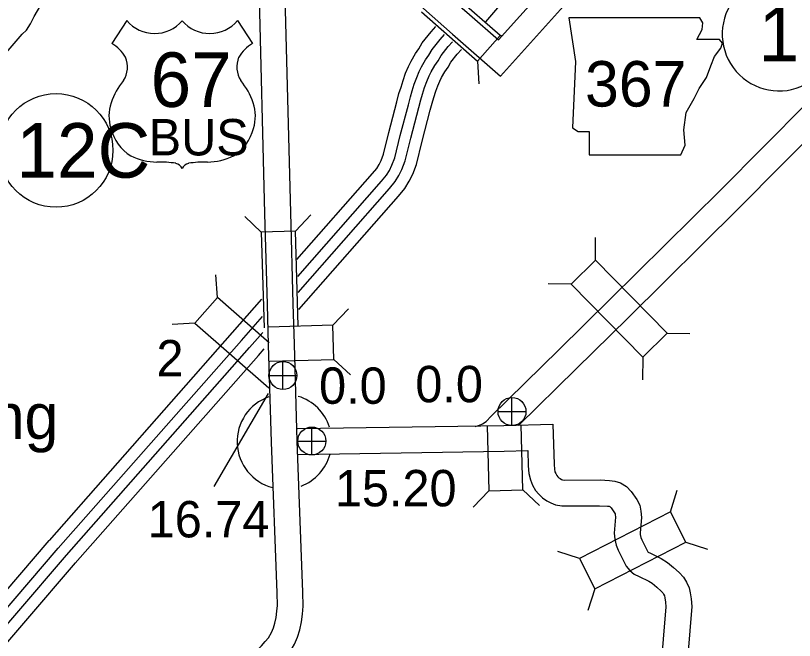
# Model space of a CAD drawing. Extents: x -939622 to -934222, y 1383701 to 1385301.
# Drawn here: x -936341.86 to -936314.72, y 1384508.01 to 1384529.77 of the extents above; entities that cross this region are included whole.
import ezdxf

# ---------------------------------------------------------------- set-up
doc = ezdxf.new("R2010")
doc.units = 0
for name, color, linetype in [('10', 7, 'Continuous'), ('15', 7, 'Continuous'), ('20', 7, 'Continuous'), ('21', 7, 'Continuous'), ('22', 7, 'Continuous'), ('24', 7, 'Continuous'), ('25', 7, 'Continuous'), ('26', 7, 'Continuous'), ('27', 7, 'Continuous')]:
    doc.layers.add(name, color=color, linetype=linetype)

msp = doc.modelspace()

# ---------------------------------------------------------------- linework, layer by layer
at = {"layer": '10'}
for points in [[(-936327.261, 1384531.367), (-936327.163, 1384531.037), (-936327.081, 1384530.743), (-936327.072, 1384530.722), (-936327.065, 1384530.711), (-936327.031, 1384530.676), (-936326.038, 1384529.807), (-936325.036, 1384528.926), (-936322.912, 1384531.297), (-936317.45, 1384537.347), (-936314.339, 1384540.779), (-936312.11, 1384543.231), (-936311.955, 1384543.388), (-936311.874, 1384543.497), (-936311.741, 1384543.699), (-936310.85, 1384545.233)], [(-936327.938, 1384530.458), (-936327.871, 1384530.302), (-936327.777, 1384530.153), (-936327.651, 1384530.023), (-936326.632, 1384529.13), (-936324.96, 1384527.662), (-936322.243, 1384530.695), (-936316.783, 1384536.743), (-936313.672, 1384540.174), (-936311.456, 1384542.612), (-936311.271, 1384542.8), (-936311.137, 1384542.979), (-936310.975, 1384543.224), (-936310.353, 1384544.297)], [(-936333.041, 1384518.307), (-936333.081, 1384519.708), (-936333.17, 1384522.886), (-936333.375, 1384530.831), (-936333.469, 1384535.348), (-936333.489, 1384535.604), (-936333.526, 1384535.898), (-936333.598, 1384536.194), (-936333.722, 1384536.558), (-936333.907, 1384536.985), (-936334.059, 1384537.289), (-936334.327, 1384537.695), (-936334.509, 1384537.965), (-936334.673, 1384538.234), (-936334.807, 1384538.475), (-936335.01, 1384538.804), (-936335.134, 1384539.061), (-936335.223, 1384539.279), (-936335.311, 1384539.525), (-936335.41, 1384539.87), (-936335.489, 1384540.203), (-936335.515, 1384540.416), (-936335.531, 1384540.633), (-936335.541, 1384541.028)], [(-936332.142, 1384518.332), (-936332.182, 1384519.733), (-936332.271, 1384522.91), (-936332.475, 1384530.852), (-936332.57, 1384535.392), (-936332.594, 1384535.695), (-936332.639, 1384536.061), (-936332.733, 1384536.446), (-936332.881, 1384536.882), (-936333.091, 1384537.366), (-936333.279, 1384537.741), (-936333.578, 1384538.194), (-936333.751, 1384538.45), (-936333.894, 1384538.686), (-936334.03, 1384538.931), (-936334.22, 1384539.237), (-936334.311, 1384539.426), (-936334.382, 1384539.601), (-936334.454, 1384539.802), (-936334.539, 1384540.097), (-936334.602, 1384540.363), (-936334.619, 1384540.504), (-936334.631, 1384540.677), (-936334.639, 1384540.975)], [(-936322.929, 1384518.137), (-936321.148, 1384519.884), (-936317.301, 1384523.693), (-936312.798, 1384528.225), (-936308.458, 1384532.586)], [(-936322.321, 1384517.473), (-936320.517, 1384519.243), (-936316.665, 1384523.056), (-936312.16, 1384527.591), (-936307.82, 1384531.951)], [(-936342.33, 1384528.311), (-936341.631, 1384529.121), (-936341.48, 1384529.269), (-936341.344, 1384529.488), (-936341.215, 1384529.741), (-936340.515, 1384530.941)], [(-936340.222, 1384500.933), (-936333.501, 1384507.628), (-936333.294, 1384507.819), (-936333.159, 1384507.972), (-936333.051, 1384508.106), (-936332.946, 1384508.293), (-936332.876, 1384508.446), (-936332.822, 1384508.614), (-936332.782, 1384508.807), (-936332.752, 1384509.026), (-936332.734, 1384509.231), (-936332.745, 1384509.666), (-936332.941, 1384514.919), (-936333.041, 1384518.306)], [(-936339.587, 1384500.295), (-936332.877, 1384506.978), (-936332.65, 1384507.189), (-936332.469, 1384507.393), (-936332.303, 1384507.601), (-936332.143, 1384507.885), (-936332.036, 1384508.12), (-936331.951, 1384508.383), (-936331.894, 1384508.655), (-936331.858, 1384508.926), (-936331.833, 1384509.203), (-936331.845, 1384509.694), (-936332.042, 1384514.949), (-936332.142, 1384518.333)], [(-936325.84, 1384515.467), (-936325.697, 1384515.511), (-936325.591, 1384515.553), (-936325.461, 1384515.642), (-936325.284, 1384515.825), (-936322.929, 1384518.137)], [(-936324.336, 1384515.494), (-936322.321, 1384517.473)], [(-936332.036, 1384515.391), (-936324.851, 1384515.501), (-936323.14, 1384515.546), (-936323.097, 1384514.135), (-936323.086, 1384513.971), (-936323.064, 1384513.882), (-936323.038, 1384513.82), (-936323.001, 1384513.758), (-936322.964, 1384513.712), (-936322.929, 1384513.679), (-936322.883, 1384513.648), (-936322.836, 1384513.622), (-936322.801, 1384513.609), (-936322.745, 1384513.598), (-936321.492, 1384513.605), (-936321.159, 1384513.586), (-936320.976, 1384513.564), (-936320.776, 1384513.497), (-936320.576, 1384513.376), (-936320.404, 1384513.202), (-936320.214, 1384512.925), (-936320.106, 1384512.721), (-936320.069, 1384512.51), (-936320.052, 1384512.295), (-936320.101, 1384511.759), (-936320.094, 1384511.702), (-936320.068, 1384511.6), (-936320.036, 1384511.512), (-936319.957, 1384511.358), (-936319.825, 1384511.096), (-936319.821, 1384511.091), (-936319.74, 1384511.052), (-936319.362, 1384510.866), (-936319.138, 1384510.728), (-936318.931, 1384510.547), (-936318.737, 1384510.382), (-936318.587, 1384510.218), (-936318.476, 1384510.045), (-936318.394, 1384509.846), (-936318.351, 1384509.675), (-936318.317, 1384509.458), (-936318.292, 1384509.192), (-936318.73, 1384503.969)], [(-936332.009, 1384514.492), (-936324.833, 1384514.601), (-936324.012, 1384514.623), (-936323.996, 1384514.092), (-936323.979, 1384513.83), (-936323.921, 1384513.601), (-936323.844, 1384513.414), (-936323.738, 1384513.238), (-936323.626, 1384513.101), (-936323.495, 1384512.976), (-936323.352, 1384512.879), (-936323.21, 1384512.801), (-936323.045, 1384512.74), (-936322.83, 1384512.698), (-936321.514, 1384512.705), (-936321.239, 1384512.689), (-936321.176, 1384512.682), (-936321.157, 1384512.676), (-936321.138, 1384512.664), (-936321.101, 1384512.626), (-936320.986, 1384512.458), (-936320.968, 1384512.426), (-936320.963, 1384512.396), (-936320.955, 1384512.299), (-936321.006, 1384511.75), (-936320.981, 1384511.537), (-936320.929, 1384511.334), (-936320.864, 1384511.153), (-936320.76, 1384510.95), (-936320.583, 1384510.601), (-936320.453, 1384510.443), (-936320.302, 1384510.322), (-936320.13, 1384510.242), (-936319.797, 1384510.078), (-936319.674, 1384510.002), (-936319.519, 1384509.866), (-936319.364, 1384509.733), (-936319.303, 1384509.667), (-936319.277, 1384509.627), (-936319.251, 1384509.564), (-936319.234, 1384509.496), (-936319.211, 1384509.347), (-936319.196, 1384509.187), (-936319.645, 1384503.828)]]:
    msp.add_lwpolyline(points, dxfattribs=at)
at = {"layer": '15'}
for points in [[(-936325.47, 1384529.559), (-936319.951, 1384536.016), (-936319.304, 1384536.769)], [(-936332.064, 1384521.273), (-936329.426, 1384524.269), (-936329.273, 1384524.453), (-936329.194, 1384524.583), (-936329.123, 1384524.724), (-936329.044, 1384524.942), (-936328.854, 1384525.7), (-936328.571, 1384526.769), (-936328.501, 1384527.055), (-936328.429, 1384527.277), (-936328.357, 1384527.516), (-936328.268, 1384527.764), (-936328.167, 1384528.004), (-936328.074, 1384528.184), (-936327.922, 1384528.454), (-936327.807, 1384528.618), (-936327.691, 1384528.828), (-936327.382, 1384529.21), (-936327.22, 1384529.388)], [(-936332.03, 1384520.687), (-936329.113, 1384524.001), (-936328.937, 1384524.212), (-936328.833, 1384524.383), (-936328.744, 1384524.561), (-936328.649, 1384524.821), (-936328.454, 1384525.597), (-936328.171, 1384526.668), (-936328.104, 1384526.942), (-936328.036, 1384527.153), (-936327.965, 1384527.386), (-936327.883, 1384527.614), (-936327.793, 1384527.829), (-936327.711, 1384527.988), (-936327.572, 1384528.234), (-936327.457, 1384528.399), (-936327.347, 1384528.596), (-936327.068, 1384528.941), (-936326.915, 1384529.111)], [(-936332.018, 1384520.134), (-936328.828, 1384523.757), (-936328.631, 1384523.993), (-936328.504, 1384524.201), (-936328.398, 1384524.413), (-936328.29, 1384524.711), (-936328.091, 1384525.503), (-936327.808, 1384526.576), (-936327.743, 1384526.84), (-936327.678, 1384527.041), (-936327.609, 1384527.269), (-936327.534, 1384527.478), (-936327.453, 1384527.67), (-936327.381, 1384527.81), (-936327.255, 1384528.034), (-936327.138, 1384528.199), (-936327.035, 1384528.386), (-936326.783, 1384528.697), (-936326.637, 1384528.859)], [(-936331.991, 1384519.54), (-936328.515, 1384523.488), (-936328.295, 1384523.752), (-936328.143, 1384524.001), (-936328.019, 1384524.25), (-936327.895, 1384524.59), (-936327.692, 1384525.4), (-936327.408, 1384526.474), (-936327.346, 1384526.727), (-936327.284, 1384526.918), (-936327.217, 1384527.139), (-936327.149, 1384527.328), (-936327.079, 1384527.495), (-936327.018, 1384527.613), (-936326.906, 1384527.813), (-936326.788, 1384527.98), (-936326.692, 1384528.155), (-936326.47, 1384528.429), (-936326.325, 1384528.588)], [(-936340.681, 1384511.497), (-936334.297, 1384518.731), (-936333.278, 1384519.893)], [(-936340.371, 1384511.224), (-936333.987, 1384518.458), (-936333.251, 1384519.298)], [(-936340.09, 1384510.976), (-936333.706, 1384518.211), (-936333.245, 1384518.736)], [(-936339.781, 1384510.703), (-936333.396, 1384517.938), (-936333.199, 1384518.163)], [(-936348.342, 1384502.59), (-936345.88, 1384505.435), (-936340.686, 1384511.49)], [(-936348.05, 1384502.297), (-936345.568, 1384505.165), (-936340.373, 1384511.222)], [(-936347.784, 1384502.031), (-936345.284, 1384504.92), (-936340.088, 1384510.977)], [(-936347.442, 1384501.796), (-936344.971, 1384504.651), (-936339.775, 1384510.709)]]:
    msp.add_lwpolyline(points, dxfattribs=at)
at = {"layer": '20'}
for p, q in [((-936324.979, 1384529.078), (-936326.931, 1384530.792)), ((-936327.714, 1384529.899), (-936325.763, 1384528.186)), ((-936325.763, 1384528.186), (-936324.979, 1384529.078)), ((-936324.979, 1384529.078), (-936324.931, 1384529.082)), ((-936325.763, 1384528.186), (-936325.712, 1384527.395)), ((-936332.111, 1384522.262), (-936331.567, 1384522.838)), ((-936333.298, 1384522.228), (-936333.874, 1384522.772)), ((-936332.111, 1384522.262), (-936333.298, 1384522.228)), ((-936332.017, 1384518.97), (-936332.111, 1384522.262)), ((-936333.298, 1384522.228), (-936333.203, 1384518.902)), ((-936321.657, 1384521.252), (-936321.649, 1384522.044)), ((-936334.829, 1384519.958), (-936334.881, 1384520.749)), ((-936322.505, 1384520.419), (-936323.297, 1384520.427)), ((-936334.829, 1384519.958), (-936335.613, 1384519.065)), ((-936333.028, 1384518.379), (-936334.829, 1384519.958)), ((-936330.801, 1384518.988), (-936330.258, 1384519.564)), ((-936335.613, 1384519.065), (-936336.403, 1384519.013)), ((-936335.613, 1384519.065), (-936333.034, 1384516.804)), ((-936330.801, 1384518.988), (-936333.045, 1384518.921)), ((-936330.766, 1384517.8), (-936330.801, 1384518.988)), ((-936319.16, 1384518.708), (-936318.368, 1384518.701)), ((-936333.004, 1384517.734), (-936330.766, 1384517.8)), ((-936330.766, 1384517.8), (-936330.189, 1384517.257)), ((-936320.008, 1384517.876), (-936320.016, 1384517.084)), ((-936325.427, 1384515.488), (-936325.367, 1384513.227)), ((-936324.18, 1384513.259), (-936324.239, 1384515.515)), ((-936325.367, 1384513.227), (-936325.912, 1384512.653)), ((-936325.367, 1384513.227), (-936324.18, 1384513.259)), ((-936324.18, 1384513.259), (-936323.605, 1384512.713)), ((-936319.044, 1384512.496), (-936318.801, 1384513.25)), ((-936318.502, 1384511.438), (-936317.748, 1384511.195)), ((-936322.215, 1384510.87), (-936322.969, 1384511.113)), ((-936321.674, 1384509.813), (-936321.917, 1384509.059))]:
    msp.add_line(p, q, dxfattribs=at)
for points in [[(-936322.505, 1384520.419), (-936320.008, 1384517.876), (-936319.16, 1384518.708), (-936321.657, 1384521.252)], [(-936319.044, 1384512.496), (-936322.215, 1384510.87), (-936321.674, 1384509.813), (-936318.502, 1384511.438)]]:
    msp.add_lwpolyline(points, close=True, dxfattribs=at)
at = {"layer": '21'}
msp.add_lwpolyline([(-936322.582, 1384529.699), (-936322.354, 1384528.176), (-936322.456, 1384525.867), (-936322.253, 1384525.74), (-936321.872, 1384525.74), (-936321.872, 1384524.928), (-936318.674, 1384524.928), (-936318.522, 1384525.258), (-936318.573, 1384525.791), (-936318.497, 1384526.4), (-936318.218, 1384526.882), (-936318.04, 1384527.238), (-936317.786, 1384527.618), (-936317.634, 1384528.024), (-936317.507, 1384528.354), (-936317.279, 1384528.633), (-936317.228, 1384528.811), (-936317.329, 1384528.938), (-936318.116, 1384528.938), (-936317.938, 1384529.293), (-936317.913, 1384529.521), (-936318.018, 1384529.697)], close=True, dxfattribs=at)
at = {"layer": '22'}
for p, q in [((-936337.985, 1384529.599), (-936338.504, 1384528.796)), ((-936334.125, 1384529.599), (-936333.605, 1384528.796))]:
    msp.add_line(p, q, dxfattribs=at)
for centre, radius, start, end in [((-936337.018, 1384530.413), 1.264, 220.075, 319.6701), ((-936335.092, 1384530.413), 1.264, 220.3299, 319.925), ((-936339.183, 1384527.631), 1.349, 30.7809, 59.9883), ((-936332.927, 1384527.631), 1.349, 120.0117, 149.2191), ((-936338.886, 1384527.986), 0.925, 328.8105, 21.2108), ((-936333.224, 1384527.986), 0.925, 158.7892, 211.1895), ((-936336.468, 1384526.091), 2.157, 138.9565, 162.6913), ((-936335.642, 1384526.091), 2.157, 17.3087, 41.0435), ((-936337.18, 1384526.268), 1.426, 160.9576, 197.3819), ((-936334.93, 1384526.268), 1.426, 342.6181, 19.0424), ((-936336.948, 1384526.272), 1.65, 195.1074, 237.1312), ((-936335.162, 1384526.272), 1.65, 302.8688, 344.8926), ((-936336.917, 1384526.791), 2.118, 244.0771, 269.5779), ((-936335.193, 1384526.791), 2.118, 270.4221, 295.9229), ((-936336.868, 1384520.794), 3.88, 81.1942, 90.9539), ((-936336.383, 1384524.272), 0.372, 28.0342, 72.9864), ((-936335.727, 1384524.272), 0.372, 107.0136, 151.9658), ((-936335.242, 1384520.794), 3.88, 89.0461, 98.8058)]:
    msp.add_arc(centre, radius, start, end, dxfattribs=at)
at = {"layer": '24'}
for start, end in [(109.06, 255.6333), (17.8472, 73.0282), (290.6236, 344.6922)]:
    msp.add_arc((-936332.491, 1384514.934), 1.65, start, end, dxfattribs=at)
at = {"layer": '25'}
msp.add_line((-936334.94, 1384513.37), (-936333.047, 1384516.616), dxfattribs=at)
at = {"layer": '26'}
for p, q in [((-936332.543, 1384516.752), (-936332.543, 1384517.727)), ((-936333.031, 1384517.239), (-936332.056, 1384517.239)), ((-936324.562, 1384515.497), (-936324.562, 1384516.472)), ((-936325.05, 1384515.984), (-936324.075, 1384515.984)), ((-936331.537, 1384514.47), (-936331.537, 1384515.445)), ((-936332.025, 1384514.957), (-936331.05, 1384514.957))]:
    msp.add_line(p, q, dxfattribs=at)
for centre in [(-936332.543, 1384517.239), (-936324.562, 1384515.984), (-936331.537, 1384514.957)]:
    msp.add_circle(centre, 0.487, dxfattribs=at)
at = {"layer": '27'}
msp.add_circle((-936340.448, 1384525.078), 1.98, dxfattribs=at)
msp.add_arc((-936315.256, 1384529.13), 1.98, 144.5865, 90.215, dxfattribs=at)

# ---------------------------------------------------------------- texts
at = {"layer": '20'}
msp.add_text('2', height=1.267, dxfattribs=at).set_placement((-936336.95, 1384517.207))
at = {"layer": '21'}
msp.add_text('367', height=1.584, dxfattribs=at).set_placement((-936322.017, 1384526.605))
at = {"layer": '22'}
for s, height, p in [('67', 1.9008, (-936337.156, 1384526.592)), ('BUS', 1.2672, (-936337.221, 1384524.904))]:
    msp.add_text(s, height=height, dxfattribs=at).set_placement(p)
at = {"layer": '24'}
msp.add_text('Morning', height=1.584, dxfattribs=at).set_placement((-936348.021, 1384515.024))
at = {"layer": '25'}
for s, p in [('0.0', (-936331.284, 1384516.252)), ('0.0', (-936327.93, 1384516.307)), ('15.20', (-936330.734, 1384512.682)), ('16.74', (-936337.256, 1384511.6))]:
    msp.add_text(s, height=1.2672, dxfattribs=at).set_placement(p)
at = {"layer": '27'}
for s, p in [('16', (-936315.97, 1384528.18)), ('12C', (-936341.83, 1384524.127))]:
    msp.add_text(s, height=1.9008, dxfattribs=at).set_placement(p)

doc.saveas('drawing.dxf')
